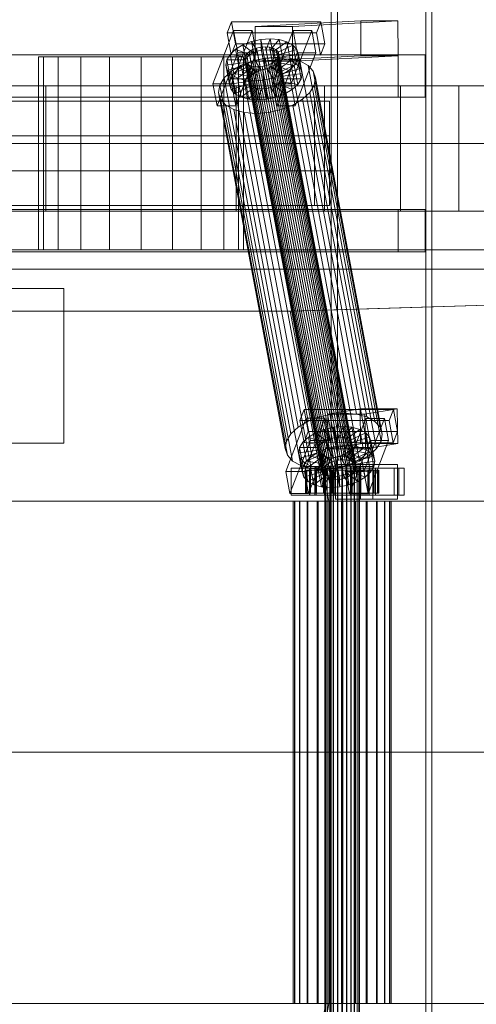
# Model space of a CAD drawing. Header units: millimetres. Extents: x -4738 to 65662, y -68080 to 6847.
# Tile 496 of 656: x 9306 to 9542, y -18130 to -17621. Entities that reach past the tile are written whole.
import ezdxf

# ---------------------------------------------------------------- set-up
doc = ezdxf.new("R2010")
doc.units = ezdxf.units.MM
for name, color, linetype, lineweight in [('COTAS_O', 1, 'Continuous', 0), ('superior_C01', 7, 'Continuous', 0), ('superior_mezcladora', 7, 'Continuous', 0)]:
    doc.layers.add(name, color=color, linetype=linetype, lineweight=lineweight)
doc.dimstyles.new('R19_100', dxfattribs={"dimtxt": 250, "dimasz": 150, "dimexe": 150, "dimexo": 80, "dimgap": 100, "dimtad": 1, "dimtih": 1, "dimtoh": 1, "dimdsep": 46, "dimcen": 0.09, "dimadec": 0, "dimazin": 0, "dimtfac": 1, "dimtdec": 4, "dimtofl": 0, "dimtmove": 0, "dimatfit": 3, "dimfxl": 1, "dimtolj": 1, "dimtzin": 0, "dimarcsym": 0})

# ---------------------------------------------------------------- blocks, each defined once
blk = doc.blocks.new('DIM_R31_39')
at = {"layer": 'COTAS_O'}
for p, q in [((9108.38, -17350), (9063.38, -17500)), ((9808.38, -17350), (9108.38, -17350)), ((9108.38, -18650), (9108.38, -17350)), ((9108.38, -17350), (9153.38, -17500)), ((9108.38, -18650), (9063.38, -18500)), ((9108.38, -18650), (9153.38, -18500)), ((9808.38, -18650), (9108.38, -18650))]:
    blk.add_line(p, q, dxfattribs=at)
blk.add_text('1300 O', height=250, rotation=90, dxfattribs=at).set_placement((9008.38, -18000))

msp = doc.modelspace()

# ---------------------------------------------------------------- linework, layer by layer
at = {"layer": 'superior_C01'}
for p, q in [((9466.788, -17575), (9466.788, -18425)), ((9470.023, -18425), (9470.023, -17575)), ((9515.707, -18425), (9515.707, -17575)), ((9518.942, -17575), (9518.942, -18425)), ((9415.138, -17621.857), (9412.923, -17627.592)), ((9417.29, -17633.325), (9415.138, -17621.857)), ((9415.138, -17621.857), (9461.361, -17621.914)), ((9482.078, -17621.488), (9427.446, -17624.356)), ((9446.705, -17624.356), (9427.446, -17624.356)), ((9427.446, -17624.356), (9427.515, -17642.354)), ((9446.705, -17624.356), (9501.337, -17621.488)), ((9446.774, -17642.354), (9446.705, -17624.356)), ((9459.145, -17627.65), (9461.361, -17621.914)), ((9461.361, -17621.914), (9463.512, -17633.382)), ((9482.146, -17639.486), (9482.078, -17621.488)), ((9482.078, -17621.488), (9501.337, -17621.488)), ((9501.337, -17621.488), (9501.406, -17639.486)), ((9416.255, -17626.449), (9405.622, -17653.98)), ((9459.145, -17627.65), (9412.923, -17627.592)), ((9412.923, -17627.592), (9415.075, -17639.061)), ((9415.252, -17653.992), (9425.885, -17626.461)), ((9418.407, -17637.917), (9416.255, -17626.449)), ((9416.255, -17626.449), (9425.885, -17626.461)), ((9425.885, -17626.461), (9428.036, -17637.929)), ((9447.07, -17626.487), (9436.437, -17654.019)), ((9446.067, -17654.031), (9456.7, -17626.499)), ((9449.222, -17637.955), (9447.07, -17626.487)), ((9447.07, -17626.487), (9456.7, -17626.499)), ((9456.7, -17626.499), (9458.851, -17637.967)), ((9461.297, -17639.118), (9459.145, -17627.65)), ((9415.075, -17639.061), (9417.29, -17633.325)), ((9463.512, -17633.382), (9417.29, -17633.325)), ((9417.352, -17636.164), (9421.132, -17633.91)), ((9421.132, -17633.91), (9425.59, -17632.183)), ((9421.132, -17633.91), (9426.374, -17637.975)), ((9422.976, -17643.74), (9421.132, -17633.91)), ((9425.59, -17632.183), (9430.423, -17631.1)), ((9425.59, -17632.183), (9428.486, -17637.157)), ((9427.434, -17642.013), (9425.59, -17632.183)), ((9430.423, -17631.1), (9435.302, -17630.735)), ((9430.423, -17631.1), (9430.776, -17636.643)), ((9432.267, -17640.93), (9430.423, -17631.1)), ((9435.302, -17630.735), (9433.087, -17636.47)), ((9439.894, -17631.112), (9435.262, -17636.649)), ((9437.146, -17640.564), (9435.302, -17630.735)), ((9435.302, -17630.735), (9439.894, -17631.112)), ((9443.886, -17632.206), (9437.153, -17637.167)), ((9447.007, -17633.943), (9438.631, -17637.99)), ((9441.738, -17640.942), (9439.894, -17631.112)), ((9439.894, -17631.112), (9443.886, -17632.206)), ((9445.731, -17642.036), (9443.886, -17632.206)), ((9443.886, -17632.206), (9447.007, -17633.943)), ((9448.851, -17643.772), (9447.007, -17633.943)), ((9447.007, -17633.943), (9449.043, -17636.203)), ((9463.512, -17633.382), (9461.297, -17639.118)), ((9407.774, -17665.449), (9418.407, -17637.917)), ((9412.797, -17641.61), (9414.509, -17638.79)), ((9414.509, -17638.79), (9417.352, -17636.164)), ((9414.509, -17638.79), (9423.238, -17640.286)), ((9416.354, -17648.62), (9414.509, -17638.79)), ((9415.075, -17639.061), (9461.297, -17639.118)), ((9417.352, -17636.164), (9424.584, -17639.042)), ((9419.197, -17645.994), (9417.352, -17636.164)), ((9428.036, -17637.929), (9417.404, -17665.461)), ((9428.036, -17637.929), (9418.407, -17637.917)), ((9422.119, -17639.983), (9422.93, -17638.648)), ((9422.93, -17638.648), (9424.277, -17637.404)), ((9463.047, -17852.446), (9422.93, -17638.648)), ((9424.584, -17639.042), (9423.238, -17640.286)), ((9424.277, -17637.404), (9426.067, -17636.336)), ((9464.393, -17851.202), (9424.277, -17637.404)), ((9426.374, -17637.975), (9424.584, -17639.042)), ((9424.584, -17639.042), (9426.429, -17648.872)), ((9426.067, -17636.336), (9428.179, -17635.518)), ((9466.183, -17850.135), (9426.067, -17636.336)), ((9428.486, -17637.157), (9426.374, -17637.975)), ((9426.374, -17637.975), (9428.219, -17647.804)), ((9482.146, -17639.486), (9427.515, -17642.354)), ((9428.179, -17635.518), (9430.468, -17635.005)), ((9468.295, -17849.317), (9428.179, -17635.518)), ((9430.776, -17636.643), (9428.486, -17637.157)), ((9428.486, -17637.157), (9430.331, -17646.986)), ((9430.468, -17635.005), (9432.779, -17634.832)), ((9470.585, -17848.804), (9430.468, -17635.005)), ((9433.087, -17636.47), (9430.776, -17636.643)), ((9430.776, -17636.643), (9432.62, -17646.473)), ((9432.779, -17634.832), (9434.954, -17635.011)), ((9472.896, -17848.631), (9432.779, -17634.832)), ((9433.087, -17636.47), (9434.931, -17646.3)), ((9435.262, -17636.649), (9433.087, -17636.47)), ((9434.954, -17635.011), (9436.846, -17635.529)), ((9475.071, -17848.809), (9434.954, -17635.011)), ((9435.262, -17636.649), (9437.106, -17646.479)), ((9437.153, -17637.167), (9435.262, -17636.649)), ((9436.846, -17635.529), (9438.324, -17636.352)), ((9476.962, -17849.328), (9436.846, -17635.529)), ((9437.153, -17637.167), (9438.997, -17646.997)), ((9438.631, -17637.99), (9437.153, -17637.167)), ((9438.324, -17636.352), (9439.288, -17637.422)), ((9478.44, -17850.15), (9438.324, -17636.352)), ((9438.589, -17665.487), (9449.222, -17637.955)), ((9438.631, -17637.99), (9440.475, -17647.82)), ((9439.595, -17639.061), (9438.631, -17637.99)), ((9439.288, -17637.422), (9439.673, -17638.668)), ((9479.404, -17851.221), (9439.288, -17637.422)), ((9439.673, -17638.668), (9439.452, -17640.005)), ((9449.043, -17636.203), (9439.595, -17639.061)), ((9439.595, -17639.061), (9441.44, -17648.891)), ((9439.98, -17640.307), (9439.595, -17639.061)), ((9479.789, -17852.467), (9439.673, -17638.668)), ((9449.855, -17638.834), (9439.98, -17640.307)), ((9501.406, -17639.486), (9446.774, -17642.354)), ((9458.851, -17637.967), (9448.219, -17665.499)), ((9450.887, -17646.033), (9449.043, -17636.203)), ((9449.043, -17636.203), (9449.855, -17638.834)), ((9458.851, -17637.967), (9449.222, -17637.955)), ((9449.855, -17638.834), (9449.389, -17641.655)), ((9451.7, -17648.664), (9449.855, -17638.834)), ((9501.406, -17639.486), (9482.146, -17639.486)), ((9412.331, -17644.431), (9412.797, -17641.61)), ((9412.331, -17644.431), (9422.206, -17642.958)), ((9413.143, -17647.062), (9412.331, -17644.431)), ((9414.175, -17654.261), (9412.331, -17644.431)), ((9412.797, -17641.61), (9422.426, -17641.622)), ((9414.641, -17651.44), (9412.797, -17641.61)), ((9413.143, -17647.062), (9422.591, -17644.204)), ((9415.183, -17647.428), (9420.235, -17644.416)), ((9422.976, -17643.74), (9419.197, -17645.994)), ((9420.235, -17644.416), (9426.195, -17642.107)), ((9454.818, -17828.725), (9420.235, -17644.416)), ((9421.898, -17641.32), (9422.119, -17639.983)), ((9422.283, -17642.566), (9421.898, -17641.32)), ((9462.015, -17855.119), (9421.898, -17641.32)), ((9462.235, -17853.782), (9422.119, -17639.983)), ((9422.426, -17641.622), (9422.206, -17642.958)), ((9422.206, -17642.958), (9422.591, -17644.204)), ((9422.206, -17642.958), (9424.05, -17652.788)), ((9423.248, -17643.637), (9422.283, -17642.566)), ((9462.4, -17856.365), (9422.283, -17642.566)), ((9423.238, -17640.286), (9422.426, -17641.622)), ((9422.426, -17641.622), (9424.271, -17651.452)), ((9422.591, -17644.204), (9423.555, -17645.275)), ((9422.591, -17644.204), (9424.435, -17654.034)), ((9427.434, -17642.013), (9422.976, -17643.74)), ((9428.219, -17647.804), (9422.976, -17643.74)), ((9423.238, -17640.286), (9425.082, -17650.116)), ((9424.726, -17644.459), (9423.248, -17643.637)), ((9463.364, -17857.435), (9423.248, -17643.637)), ((9426.617, -17644.978), (9424.726, -17644.459)), ((9464.842, -17858.258), (9424.726, -17644.459)), ((9426.195, -17642.107), (9432.657, -17640.659)), ((9460.778, -17826.416), (9426.195, -17642.107)), ((9432.267, -17640.93), (9427.434, -17642.013)), ((9430.331, -17646.986), (9427.434, -17642.013)), ((9427.515, -17642.354), (9446.774, -17642.354)), ((9433.392, -17644.47), (9431.103, -17644.983)), ((9437.146, -17640.564), (9432.267, -17640.93)), ((9432.62, -17646.473), (9432.267, -17640.93)), ((9432.657, -17640.659), (9439.179, -17640.17)), ((9467.24, -17824.968), (9432.657, -17640.659)), ((9435.504, -17643.652), (9433.392, -17644.47)), ((9473.509, -17858.269), (9433.392, -17644.47)), ((9434.931, -17646.3), (9437.146, -17640.564)), ((9437.294, -17642.585), (9435.504, -17643.652)), ((9475.621, -17857.451), (9435.504, -17643.652)), ((9435.812, -17645.29), (9437.602, -17644.223)), ((9437.106, -17646.479), (9441.738, -17640.942)), ((9441.738, -17640.942), (9437.146, -17640.564)), ((9438.641, -17641.341), (9437.294, -17642.585)), ((9477.411, -17856.383), (9437.294, -17642.585)), ((9437.602, -17644.223), (9438.948, -17642.979)), ((9444.834, -17647.101), (9437.602, -17644.223)), ((9437.602, -17644.223), (9439.446, -17654.053)), ((9439.452, -17640.005), (9438.641, -17641.341)), ((9478.757, -17855.139), (9438.641, -17641.341)), ((9438.948, -17642.979), (9439.76, -17641.643)), ((9447.677, -17644.475), (9438.948, -17642.979)), ((9438.948, -17642.979), (9440.793, -17652.809)), ((9438.997, -17646.997), (9445.731, -17642.036)), ((9439.179, -17640.17), (9445.318, -17640.674)), ((9473.762, -17824.479), (9439.179, -17640.17)), ((9439.452, -17640.005), (9479.569, -17853.804)), ((9439.76, -17641.643), (9439.98, -17640.307)), ((9439.76, -17641.643), (9449.389, -17641.655)), ((9441.604, -17651.473), (9439.76, -17641.643)), ((9439.98, -17640.307), (9441.825, -17650.137)), ((9440.475, -17647.82), (9448.851, -17643.772)), ((9445.731, -17642.036), (9441.738, -17640.942)), ((9447.677, -17644.475), (9444.834, -17647.101)), ((9445.318, -17640.674), (9450.655, -17642.137)), ((9479.901, -17824.984), (9445.318, -17640.674)), ((9448.851, -17643.772), (9445.731, -17642.036)), ((9449.389, -17641.655), (9447.677, -17644.475)), ((9449.521, -17654.305), (9447.677, -17644.475)), ((9450.887, -17646.033), (9448.851, -17643.772)), ((9449.389, -17641.655), (9451.234, -17651.485)), ((9450.655, -17642.137), (9454.826, -17644.459)), ((9485.238, -17826.446), (9450.655, -17642.137)), ((9454.826, -17644.459), (9457.548, -17647.481)), ((9489.409, -17828.768), (9454.826, -17644.459)), ((9411.383, -17650.939), (9415.183, -17647.428)), ((9415.179, -17649.322), (9413.143, -17647.062)), ((9414.988, -17656.892), (9413.143, -17647.062)), ((9416.354, -17648.62), (9414.641, -17651.44)), ((9415.179, -17649.322), (9423.555, -17645.275)), ((9418.3, -17651.059), (9415.179, -17649.322)), ((9417.024, -17659.152), (9415.179, -17649.322)), ((9449.766, -17831.737), (9415.183, -17647.428)), ((9419.197, -17645.994), (9416.354, -17648.62)), ((9425.082, -17650.116), (9416.354, -17648.62)), ((9418.3, -17651.059), (9425.033, -17646.098)), ((9426.429, -17648.872), (9419.197, -17645.994)), ((9422.292, -17652.153), (9426.924, -17646.616)), ((9423.555, -17645.275), (9425.033, -17646.098)), ((9423.555, -17645.275), (9425.399, -17655.105)), ((9425.033, -17646.098), (9426.924, -17646.616)), ((9425.033, -17646.098), (9426.878, -17655.927)), ((9425.082, -17650.116), (9426.429, -17648.872)), ((9426.429, -17648.872), (9428.219, -17647.804)), ((9428.792, -17645.156), (9426.617, -17644.978)), ((9466.733, -17858.776), (9426.617, -17644.978)), ((9426.884, -17652.53), (9429.099, -17646.795)), ((9426.924, -17646.616), (9429.099, -17646.795)), ((9426.924, -17646.616), (9428.769, -17656.446)), ((9428.219, -17647.804), (9430.331, -17646.986)), ((9431.103, -17644.983), (9428.792, -17645.156)), ((9468.908, -17858.955), (9428.792, -17645.156)), ((9429.099, -17646.795), (9431.41, -17646.622)), ((9429.099, -17646.795), (9430.944, -17656.624)), ((9430.331, -17646.986), (9432.62, -17646.473)), ((9471.219, -17858.782), (9431.103, -17644.983)), ((9431.41, -17646.622), (9433.7, -17646.108)), ((9431.763, -17652.165), (9431.41, -17646.622)), ((9431.41, -17646.622), (9433.255, -17656.451)), ((9432.62, -17646.473), (9434.931, -17646.3)), ((9433.7, -17646.108), (9435.812, -17645.29)), ((9436.596, -17651.082), (9433.7, -17646.108)), ((9433.7, -17646.108), (9435.544, -17655.938)), ((9434.931, -17646.3), (9437.106, -17646.479)), ((9441.054, -17649.355), (9435.812, -17645.29)), ((9435.812, -17645.29), (9437.656, -17655.12)), ((9441.054, -17649.355), (9436.596, -17651.082)), ((9437.106, -17646.479), (9438.997, -17646.997)), ((9438.997, -17646.997), (9440.475, -17647.82)), ((9440.475, -17647.82), (9441.44, -17648.891)), ((9444.834, -17647.101), (9441.054, -17649.355)), ((9442.899, -17659.184), (9441.054, -17649.355)), ((9441.44, -17648.891), (9450.887, -17646.033)), ((9441.44, -17648.891), (9441.825, -17650.137)), ((9441.825, -17650.137), (9451.7, -17648.664)), ((9446.678, -17656.931), (9444.834, -17647.101)), ((9451.7, -17648.664), (9450.887, -17646.033)), ((9451.234, -17651.485), (9451.7, -17648.664)), ((9457.548, -17647.481), (9458.634, -17650.998)), ((9492.131, -17831.79), (9457.548, -17647.481)), ((9415.252, -17653.992), (9405.622, -17653.98)), ((9405.622, -17653.98), (9407.774, -17665.449)), ((9408.47, -17658.48), (9409.093, -17654.709)), ((9409.093, -17654.709), (9411.383, -17650.939)), ((9443.676, -17839.018), (9409.093, -17654.709)), ((9445.966, -17835.248), (9411.383, -17650.939)), ((9414.641, -17651.44), (9414.175, -17654.261)), ((9424.05, -17652.788), (9414.175, -17654.261)), ((9414.175, -17654.261), (9414.988, -17656.892)), ((9424.271, -17651.452), (9414.641, -17651.44)), ((9424.435, -17654.034), (9414.988, -17656.892)), ((9417.404, -17665.461), (9415.252, -17653.992)), ((9422.292, -17652.153), (9418.3, -17651.059)), ((9420.144, -17660.889), (9418.3, -17651.059)), ((9426.884, -17652.53), (9422.292, -17652.153)), ((9424.137, -17661.983), (9422.292, -17652.153)), ((9424.05, -17652.788), (9424.271, -17651.452)), ((9424.435, -17654.034), (9424.05, -17652.788)), ((9424.271, -17651.452), (9425.082, -17650.116)), ((9425.399, -17655.105), (9424.435, -17654.034)), ((9431.763, -17652.165), (9426.884, -17652.53)), ((9428.729, -17662.36), (9426.884, -17652.53)), ((9436.596, -17651.082), (9431.763, -17652.165)), ((9433.608, -17661.995), (9431.763, -17652.165)), ((9446.067, -17654.031), (9436.437, -17654.019)), ((9436.437, -17654.019), (9438.589, -17665.487)), ((9438.441, -17660.912), (9436.596, -17651.082)), ((9439.446, -17654.053), (9437.656, -17655.12)), ((9440.793, -17652.809), (9439.446, -17654.053)), ((9439.446, -17654.053), (9446.678, -17656.931)), ((9441.604, -17651.473), (9440.793, -17652.809)), ((9440.793, -17652.809), (9449.521, -17654.305)), ((9441.825, -17650.137), (9441.604, -17651.473)), ((9451.234, -17651.485), (9441.604, -17651.473)), ((9448.219, -17665.499), (9446.067, -17654.031)), ((9446.678, -17656.931), (9449.521, -17654.305)), ((9449.521, -17654.305), (9451.234, -17651.485)), ((9458.012, -17654.769), (9455.722, -17658.539)), ((9458.634, -17650.998), (9458.012, -17654.769)), ((9458.012, -17654.769), (9492.595, -17839.078)), ((9493.218, -17835.307), (9458.634, -17650.998)), ((9409.557, -17661.997), (9408.47, -17658.48)), ((9443.053, -17842.789), (9408.47, -17658.48)), ((9414.988, -17656.892), (9417.024, -17659.152)), ((9425.399, -17655.105), (9417.024, -17659.152)), ((9417.024, -17659.152), (9420.144, -17660.889)), ((9426.878, -17655.927), (9420.144, -17660.889)), ((9428.769, -17656.446), (9424.137, -17661.983)), ((9426.878, -17655.927), (9425.399, -17655.105)), ((9428.769, -17656.446), (9426.878, -17655.927)), ((9430.944, -17656.624), (9428.729, -17662.36)), ((9430.944, -17656.624), (9428.769, -17656.446)), ((9433.255, -17656.451), (9430.944, -17656.624)), ((9435.544, -17655.938), (9433.255, -17656.451)), ((9433.255, -17656.451), (9433.608, -17661.995)), ((9437.656, -17655.12), (9435.544, -17655.938)), ((9435.544, -17655.938), (9438.441, -17660.912)), ((9437.656, -17655.12), (9442.899, -17659.184)), ((9438.441, -17660.912), (9442.899, -17659.184)), ((9442.899, -17659.184), (9446.678, -17656.931)), ((9455.722, -17658.539), (9451.921, -17662.05)), ((9490.305, -17842.848), (9455.722, -17658.539)), ((9412.278, -17665.019), (9409.557, -17661.997)), ((9444.14, -17846.306), (9409.557, -17661.997)), ((9416.45, -17667.341), (9412.278, -17665.019)), ((9446.861, -17849.328), (9412.278, -17665.019)), ((9420.144, -17660.889), (9424.137, -17661.983)), ((9424.137, -17661.983), (9428.729, -17662.36)), ((9428.729, -17662.36), (9433.608, -17661.995)), ((9433.608, -17661.995), (9438.441, -17660.912)), ((9446.869, -17665.062), (9440.909, -17667.371)), ((9451.921, -17662.05), (9446.869, -17665.062)), ((9481.452, -17849.371), (9446.869, -17665.062)), ((9486.505, -17846.359), (9451.921, -17662.05)), ((9407.774, -17665.449), (9417.404, -17665.461)), ((9421.787, -17668.803), (9416.45, -17667.341)), ((9451.033, -17851.65), (9416.45, -17667.341)), ((9427.926, -17669.308), (9421.787, -17668.803)), ((9456.37, -17853.113), (9421.787, -17668.803)), ((9434.448, -17668.819), (9427.926, -17669.308)), ((9462.509, -17853.617), (9427.926, -17669.308)), ((9440.909, -17667.371), (9434.448, -17668.819)), ((9469.031, -17853.128), (9434.448, -17668.819)), ((9438.589, -17665.487), (9448.219, -17665.499)), ((9475.492, -17851.68), (9440.909, -17667.371)), ((1103.221, -17750), (10242.208, -17750)), ((10243.564, -17750), (1104.577, -17750)), ((9445.582, -17771.702), (10143.539, -17750)), ((10145.146, -17750), (9447.19, -17771.702)), ((9012.039, -17771.702), (9445.582, -17771.702)), ((9447.19, -17771.702), (9013.647, -17771.702)), ((9445.582, -17771.702), (9464.026, -17870)), ((9445.582, -17771.702), (9447.19, -17771.702)), ((9465.634, -17870), (9447.19, -17771.702)), ((9452.795, -17822.549), (9450.58, -17828.285)), ((9454.947, -17834.017), (9452.795, -17822.549)), ((9452.795, -17822.549), (9499.018, -17822.606)), ((9481.769, -17822.189), (9465.026, -17825.057)), ((9481.993, -17840.17), (9481.769, -17822.189)), ((9481.769, -17822.189), (9501.028, -17822.189)), ((9484.285, -17825.057), (9501.028, -17822.189)), ((9496.803, -17828.342), (9499.018, -17822.606)), ((9499.018, -17822.606), (9501.17, -17834.074)), ((9501.028, -17822.189), (9501.252, -17840.17)), ((9453.912, -17827.141), (9443.279, -17854.673)), ((9496.803, -17828.342), (9450.58, -17828.285)), ((9450.58, -17828.285), (9452.732, -17839.753)), ((9452.909, -17854.685), (9463.542, -17827.153)), ((9456.064, -17838.609), (9453.912, -17827.141)), ((9453.912, -17827.141), (9463.542, -17827.153)), ((9460.778, -17826.416), (9454.818, -17828.725)), ((9467.24, -17824.968), (9460.778, -17826.416)), ((9463.542, -17827.153), (9465.694, -17838.621)), ((9484.285, -17825.057), (9465.026, -17825.057)), ((9465.026, -17825.057), (9465.25, -17843.038)), ((9473.762, -17824.479), (9467.24, -17824.968)), ((9479.901, -17824.984), (9473.762, -17824.479)), ((9484.727, -17827.179), (9474.094, -17854.711)), ((9485.238, -17826.446), (9479.901, -17824.984)), ((9483.724, -17854.723), (9494.357, -17827.191)), ((9484.509, -17843.038), (9484.285, -17825.057)), ((9486.879, -17838.647), (9484.727, -17827.179)), ((9484.727, -17827.179), (9494.357, -17827.191)), ((9489.409, -17828.768), (9485.238, -17826.446)), ((9494.357, -17827.191), (9496.509, -17838.659)), ((9498.954, -17839.81), (9496.803, -17828.342)), ((9449.766, -17831.737), (9445.966, -17835.248)), ((9454.818, -17828.725), (9449.766, -17831.737)), ((9458.789, -17834.603), (9463.247, -17832.875)), ((9463.247, -17832.875), (9468.08, -17831.792)), ((9463.247, -17832.875), (9466.143, -17837.849)), ((9465.091, -17842.705), (9463.247, -17832.875)), ((9468.08, -17831.792), (9472.959, -17831.427)), ((9468.08, -17831.792), (9468.433, -17837.336)), ((9469.925, -17841.622), (9468.08, -17831.792)), ((9472.959, -17831.427), (9470.744, -17837.163)), ((9477.551, -17831.804), (9472.919, -17837.341)), ((9474.803, -17841.257), (9472.959, -17831.427)), ((9472.959, -17831.427), (9477.551, -17831.804)), ((9481.543, -17832.898), (9474.81, -17837.86)), ((9479.395, -17841.634), (9477.551, -17831.804)), ((9477.551, -17831.804), (9481.543, -17832.898)), ((9483.388, -17842.728), (9481.543, -17832.898)), ((9481.543, -17832.898), (9484.664, -17834.635)), ((9492.131, -17831.79), (9489.409, -17828.768)), ((9493.218, -17835.307), (9492.131, -17831.79)), ((9445.966, -17835.248), (9443.676, -17839.018)), ((9452.167, -17839.482), (9455.009, -17836.856)), ((9452.732, -17839.753), (9454.947, -17834.017)), ((9501.17, -17834.074), (9454.947, -17834.017)), ((9455.009, -17836.856), (9458.789, -17834.603)), ((9455.009, -17836.856), (9462.241, -17839.734)), ((9456.854, -17846.686), (9455.009, -17836.856)), ((9458.789, -17834.603), (9464.032, -17838.667)), ((9460.633, -17844.433), (9458.789, -17834.603)), ((9466.143, -17837.849), (9464.032, -17838.667)), ((9468.433, -17837.336), (9466.143, -17837.849)), ((9466.143, -17837.849), (9467.988, -17847.679)), ((9470.744, -17837.163), (9468.433, -17837.336)), ((9468.433, -17837.336), (9470.277, -17847.165)), ((9470.744, -17837.163), (9472.588, -17846.992)), ((9472.919, -17837.341), (9470.744, -17837.163)), ((9472.919, -17837.341), (9474.763, -17847.171)), ((9474.81, -17837.86), (9472.919, -17837.341)), ((9474.81, -17837.86), (9476.654, -17847.689)), ((9476.288, -17838.682), (9474.81, -17837.86)), ((9484.664, -17834.635), (9476.288, -17838.682)), ((9486.7, -17836.895), (9477.253, -17839.753)), ((9486.508, -17844.465), (9484.664, -17834.635)), ((9484.664, -17834.635), (9486.7, -17836.895)), ((9488.544, -17846.725), (9486.7, -17836.895)), ((9486.7, -17836.895), (9487.512, -17839.526)), ((9492.595, -17839.078), (9493.218, -17835.307)), ((9501.17, -17834.074), (9498.954, -17839.81)), ((9443.676, -17839.018), (9443.053, -17842.789)), ((9443.053, -17842.789), (9444.14, -17846.306)), ((9445.431, -17866.141), (9456.064, -17838.609)), ((9449.988, -17845.123), (9450.454, -17842.302)), ((9450.454, -17842.302), (9452.167, -17839.482)), ((9450.454, -17842.302), (9460.083, -17842.314)), ((9452.298, -17852.132), (9450.454, -17842.302)), ((9452.167, -17839.482), (9460.895, -17840.978)), ((9454.011, -17849.312), (9452.167, -17839.482)), ((9452.732, -17839.753), (9498.954, -17839.81)), ((9465.694, -17838.621), (9455.061, -17866.153)), ((9465.694, -17838.621), (9456.064, -17838.609)), ((9460.083, -17842.314), (9459.863, -17843.65)), ((9460.895, -17840.978), (9460.083, -17842.314)), ((9460.083, -17842.314), (9461.928, -17852.144)), ((9465.091, -17842.705), (9460.633, -17844.433)), ((9462.241, -17839.734), (9460.895, -17840.978)), ((9460.895, -17840.978), (9462.739, -17850.808)), ((9464.032, -17838.667), (9462.241, -17839.734)), ((9462.241, -17839.734), (9464.086, -17849.564)), ((9464.032, -17838.667), (9465.876, -17848.497)), ((9469.925, -17841.622), (9465.091, -17842.705)), ((9467.988, -17847.679), (9465.091, -17842.705)), ((9481.993, -17840.17), (9465.25, -17843.038)), ((9465.25, -17843.038), (9484.509, -17843.038)), ((9474.803, -17841.257), (9469.925, -17841.622)), ((9470.277, -17847.165), (9469.925, -17841.622)), ((9472.588, -17846.992), (9474.803, -17841.257)), ((9474.763, -17847.171), (9479.395, -17841.634)), ((9479.395, -17841.634), (9474.803, -17841.257)), ((9476.246, -17866.179), (9486.879, -17838.647)), ((9476.288, -17838.682), (9478.133, -17848.512)), ((9477.253, -17839.753), (9476.288, -17838.682)), ((9476.606, -17843.671), (9477.417, -17842.335)), ((9476.654, -17847.689), (9483.388, -17842.728)), ((9477.253, -17839.753), (9479.097, -17849.583)), ((9477.638, -17840.999), (9477.253, -17839.753)), ((9477.417, -17842.335), (9477.638, -17840.999)), ((9477.417, -17842.335), (9487.047, -17842.347)), ((9479.261, -17852.165), (9477.417, -17842.335)), ((9487.512, -17839.526), (9477.638, -17840.999)), ((9477.638, -17840.999), (9479.482, -17850.829)), ((9483.388, -17842.728), (9479.395, -17841.634)), ((9501.252, -17840.17), (9481.993, -17840.17)), ((9486.508, -17844.465), (9483.388, -17842.728)), ((9501.252, -17840.17), (9484.509, -17843.038)), ((9487.047, -17842.347), (9485.334, -17845.167)), ((9496.509, -17838.659), (9485.876, -17866.191)), ((9486.505, -17846.359), (9490.305, -17842.848)), ((9496.509, -17838.659), (9486.879, -17838.647)), ((9487.512, -17839.526), (9487.047, -17842.347)), ((9487.047, -17842.347), (9488.891, -17852.177)), ((9489.357, -17849.356), (9487.512, -17839.526)), ((9490.305, -17842.848), (9492.595, -17839.078)), ((9444.14, -17846.306), (9446.861, -17849.328)), ((9449.988, -17845.123), (9459.863, -17843.65)), ((9450.801, -17847.754), (9449.988, -17845.123)), ((9451.832, -17854.953), (9449.988, -17845.123)), ((9450.801, -17847.754), (9460.248, -17844.897)), ((9452.837, -17850.015), (9450.801, -17847.754)), ((9452.645, -17857.584), (9450.801, -17847.754)), ((9452.837, -17850.015), (9461.212, -17845.967)), ((9456.854, -17846.686), (9454.011, -17849.312)), ((9455.957, -17851.751), (9462.69, -17846.79)), ((9460.633, -17844.433), (9456.854, -17846.686)), ((9464.086, -17849.564), (9456.854, -17846.686)), ((9459.863, -17843.65), (9460.248, -17844.897)), ((9459.863, -17843.65), (9461.707, -17853.48)), ((9459.949, -17852.845), (9464.581, -17847.308)), ((9460.248, -17844.897), (9461.212, -17845.967)), ((9460.248, -17844.897), (9462.092, -17854.726)), ((9465.876, -17848.497), (9460.633, -17844.433)), ((9461.212, -17845.967), (9462.69, -17846.79)), ((9461.212, -17845.967), (9463.057, -17855.797)), ((9462.69, -17846.79), (9464.581, -17847.308)), ((9462.69, -17846.79), (9464.535, -17856.62)), ((9464.086, -17849.564), (9465.876, -17848.497)), ((9464.541, -17853.223), (9466.757, -17847.487)), ((9464.581, -17847.308), (9466.757, -17847.487)), ((9464.581, -17847.308), (9466.426, -17857.138)), ((9465.876, -17848.497), (9467.988, -17847.679)), ((9466.757, -17847.487), (9469.068, -17847.314)), ((9466.757, -17847.487), (9468.601, -17857.317)), ((9467.988, -17847.679), (9470.277, -17847.165)), ((9469.068, -17847.314), (9471.357, -17846.801)), ((9469.42, -17852.857), (9469.068, -17847.314)), ((9469.068, -17847.314), (9470.912, -17857.144)), ((9470.277, -17847.165), (9472.588, -17846.992)), ((9472.896, -17848.631), (9470.585, -17848.804)), ((9471.357, -17846.801), (9473.469, -17845.983)), ((9474.253, -17851.774), (9471.357, -17846.801)), ((9471.357, -17846.801), (9473.201, -17856.631)), ((9472.588, -17846.992), (9474.763, -17847.171)), ((9475.071, -17848.809), (9472.896, -17848.631)), ((9473.469, -17845.983), (9475.259, -17844.915)), ((9478.712, -17850.047), (9473.469, -17845.983)), ((9473.469, -17845.983), (9475.313, -17855.812)), ((9474.763, -17847.171), (9476.654, -17847.689)), ((9475.259, -17844.915), (9476.606, -17843.671)), ((9482.491, -17847.793), (9475.259, -17844.915)), ((9475.259, -17844.915), (9477.103, -17854.745)), ((9485.334, -17845.167), (9476.606, -17843.671)), ((9476.606, -17843.671), (9478.45, -17853.501)), ((9476.654, -17847.689), (9478.133, -17848.512)), ((9478.133, -17848.512), (9486.508, -17844.465)), ((9478.133, -17848.512), (9479.097, -17849.583)), ((9482.491, -17847.793), (9478.712, -17850.047)), ((9479.097, -17849.583), (9488.544, -17846.725)), ((9481.452, -17849.371), (9486.505, -17846.359)), ((9485.334, -17845.167), (9482.491, -17847.793)), ((9484.335, -17857.623), (9482.491, -17847.793)), ((9487.178, -17854.997), (9485.334, -17845.167)), ((9488.544, -17846.725), (9486.508, -17844.465)), ((9489.357, -17849.356), (9488.544, -17846.725)), ((9455.688, -17853), (9446.059, -17853)), ((9446.059, -17853), (9446.059, -17867)), ((9459, -17853), (9446.059, -17853)), ((9446.861, -17849.328), (9451.033, -17851.65)), ((9451.033, -17851.65), (9456.37, -17853.113)), ((9452.298, -17852.132), (9451.832, -17854.953)), ((9461.707, -17853.48), (9451.832, -17854.953)), ((9454.011, -17849.312), (9452.298, -17852.132)), ((9461.928, -17852.144), (9452.298, -17852.132)), ((9455.957, -17851.751), (9452.837, -17850.015)), ((9454.681, -17859.844), (9452.837, -17850.015)), ((9462.739, -17850.808), (9454.011, -17849.312)), ((9501.794, -17853), (9455.572, -17853)), ((9455.572, -17853), (9455.572, -17867)), ((9458.268, -17853), (9455.572, -17853)), ((9455.688, -17867), (9455.688, -17853)), ((9455.688, -17853), (9468.63, -17853)), ((9459.949, -17852.845), (9455.957, -17851.751)), ((9457.801, -17861.581), (9455.957, -17851.751)), ((9456.37, -17853.113), (9462.509, -17853.617)), ((9458.268, -17867), (9458.268, -17853)), ((9458.268, -17853), (9504.491, -17853)), ((9459, -17867), (9459, -17853)), ((9459, -17853), (9468.63, -17853)), ((9464.541, -17853.223), (9459.949, -17852.845)), ((9461.794, -17862.675), (9459.949, -17852.845)), ((9461.707, -17853.48), (9461.928, -17852.144)), ((9462.092, -17854.726), (9461.707, -17853.48)), ((9461.928, -17852.144), (9462.739, -17850.808)), ((9462.235, -17853.782), (9462.015, -17855.119)), ((9463.047, -17852.446), (9462.235, -17853.782)), ((9462.509, -17853.617), (9469.031, -17853.128)), ((9462.739, -17850.808), (9464.086, -17849.564)), ((9464.393, -17851.202), (9463.047, -17852.446)), ((9463.763, -17852), (9463.483, -17852)), ((9463.483, -17852), (9463.815, -17852)), ((9463.483, -18148), (9463.483, -17852)), ((9464.638, -17852), (9463.763, -17852)), ((9463.763, -18148), (9463.763, -17852)), ((9463.815, -17852), (9464.739, -17852)), ((9463.815, -18148), (9463.815, -17852)), ((9466.183, -17850.135), (9464.393, -17851.202)), ((9469.42, -17852.857), (9464.541, -17853.223)), ((9466.386, -17863.052), (9464.541, -17853.223)), ((9466.047, -17852), (9464.638, -17852)), ((9464.638, -18148), (9464.638, -17852)), ((9464.739, -17852), (9466.19, -17852)), ((9464.739, -18148), (9464.739, -17852)), ((9467.895, -17852), (9466.047, -17852)), ((9466.047, -18148), (9466.047, -17852)), ((9468.295, -17849.317), (9466.183, -17850.135)), ((9466.19, -17852), (9468.07, -17852)), ((9466.19, -18148), (9466.19, -17852)), ((9470.056, -17852), (9467.895, -17852)), ((9467.895, -18148), (9467.895, -17852)), ((9468.07, -17852), (9470.25, -17852)), ((9468.07, -18148), (9468.07, -17852)), ((9470.585, -17848.804), (9468.295, -17849.317)), ((9468.63, -17853), (9468.63, -17867)), ((9469.031, -17853.128), (9475.492, -17851.68)), ((9488.313, -17851), (9469.054, -17851)), ((9469.054, -17851), (9469.054, -17869)), ((9481.887, -17851), (9469.054, -17851)), ((9474.253, -17851.774), (9469.42, -17852.857)), ((9471.265, -17862.687), (9469.42, -17852.857)), ((9472.381, -17852), (9470.056, -17852)), ((9470.056, -18148), (9470.056, -17852)), ((9470.25, -17852), (9472.583, -17852)), ((9470.25, -18148), (9470.25, -17852)), ((9474.714, -17852), (9472.381, -17852)), ((9472.381, -18148), (9472.381, -17852)), ((9472.583, -17852), (9474.909, -17852)), ((9472.583, -18148), (9472.583, -17852)), ((9478.712, -17850.047), (9474.253, -17851.774)), ((9476.098, -17861.604), (9474.253, -17851.774)), ((9476.895, -17852), (9474.714, -17852)), ((9474.714, -18148), (9474.714, -17852)), ((9474.909, -17852), (9477.069, -17852)), ((9474.909, -18148), (9474.909, -17852)), ((9476.962, -17849.328), (9475.071, -17848.809)), ((9475.492, -17851.68), (9481.452, -17849.371)), ((9486.503, -17853), (9476.874, -17853)), ((9476.874, -17853), (9476.874, -17867)), ((9489.815, -17853), (9476.874, -17853)), ((9478.774, -17852), (9476.895, -17852)), ((9476.895, -18148), (9476.895, -17852)), ((9478.44, -17850.15), (9476.962, -17849.328)), ((9477.069, -17852), (9478.917, -17852)), ((9477.069, -18148), (9477.069, -17852)), ((9478.45, -17853.501), (9477.103, -17854.745)), ((9479.404, -17851.221), (9478.44, -17850.15)), ((9479.261, -17852.165), (9478.45, -17853.501)), ((9478.45, -17853.501), (9487.178, -17854.997)), ((9480.556, -17859.877), (9478.712, -17850.047)), ((9478.757, -17855.139), (9479.569, -17853.804)), ((9480.225, -17852), (9478.774, -17852)), ((9478.774, -18148), (9478.774, -17852)), ((9478.917, -17852), (9480.326, -17852)), ((9478.917, -18148), (9478.917, -17852)), ((9479.097, -17849.583), (9479.482, -17850.829)), ((9479.482, -17850.829), (9479.261, -17852.165)), ((9488.891, -17852.177), (9479.261, -17852.165)), ((9479.789, -17852.467), (9479.404, -17851.221)), ((9479.482, -17850.829), (9489.357, -17849.356)), ((9479.569, -17853.804), (9479.789, -17852.467)), ((9481.149, -17852), (9480.225, -17852)), ((9480.225, -18148), (9480.225, -17852)), ((9480.326, -17852), (9481.201, -17852)), ((9480.326, -18148), (9480.326, -17852)), ((9481.482, -17852), (9481.149, -17852)), ((9481.149, -17852), (9481.149, -18148)), ((9481.201, -17852), (9481.482, -17852)), ((9481.201, -18148), (9481.201, -17852)), ((9481.482, -18148), (9481.482, -17852)), ((9481.887, -17869), (9481.887, -17851)), ((9481.887, -17851), (9501.147, -17851)), ((9486.503, -17867), (9486.503, -17853)), ((9486.503, -17853), (9499.445, -17853)), ((9487.178, -17854.997), (9488.891, -17852.177)), ((9488.313, -17869), (9488.313, -17851)), ((9488.313, -17851), (9501.147, -17851)), ((9488.891, -17852.177), (9489.357, -17849.356)), ((9489.815, -17867), (9489.815, -17853)), ((9489.815, -17853), (9499.445, -17853)), ((9499.445, -17853), (9499.445, -17867)), ((9501.147, -17851), (9501.147, -17869)), ((9501.794, -17867), (9501.794, -17853)), ((9501.794, -17853), (9504.491, -17853)), ((9504.491, -17853), (9504.491, -17867)), ((9452.909, -17854.685), (9443.279, -17854.673)), ((9443.279, -17854.673), (9445.431, -17866.141)), ((9451.832, -17854.953), (9452.645, -17857.584)), ((9462.092, -17854.726), (9452.645, -17857.584)), ((9452.645, -17857.584), (9454.681, -17859.844)), ((9455.061, -17866.153), (9452.909, -17854.685)), ((9454.076, -17854), (9453.483, -17854)), ((9453.483, -17854), (9463.483, -17854)), ((9453.483, -17866), (9453.483, -17854)), ((9453.483, -17854), (9454.186, -17854)), ((9455.922, -17854), (9454.076, -17854)), ((9454.076, -17854), (9463.763, -17854)), ((9454.076, -17866), (9454.076, -17854)), ((9454.186, -17854), (9463.815, -17854)), ((9454.186, -17866), (9454.186, -17854)), ((9454.186, -17854), (9456.135, -17854)), ((9463.057, -17855.797), (9454.681, -17859.844)), ((9458.898, -17854), (9455.922, -17854)), ((9455.922, -17854), (9464.638, -17854)), ((9455.922, -17866), (9455.922, -17854)), ((9456.135, -17854), (9464.739, -17854)), ((9456.135, -17866), (9456.135, -17854)), ((9456.135, -17854), (9459.198, -17854)), ((9464.535, -17856.62), (9457.801, -17861.581)), ((9462.798, -17854), (9458.898, -17854)), ((9458.898, -17854), (9466.047, -17854)), ((9458.898, -17866), (9458.898, -17854)), ((9459.198, -17854), (9466.19, -17854)), ((9459.198, -17866), (9459.198, -17854)), ((9459.198, -17854), (9463.167, -17854)), ((9466.426, -17857.138), (9461.794, -17862.675)), ((9462.015, -17855.119), (9462.4, -17856.365)), ((9463.057, -17855.797), (9462.092, -17854.726)), ((9462.4, -17856.365), (9463.364, -17857.435)), ((9467.359, -17854), (9462.798, -17854)), ((9462.798, -17854), (9467.895, -17854)), ((9462.798, -17866), (9462.798, -17854)), ((9464.535, -17856.62), (9463.057, -17855.797)), ((9463.167, -17854), (9468.07, -17854)), ((9463.167, -17866), (9463.167, -17854)), ((9463.167, -17854), (9467.77, -17854)), ((9463.364, -17857.435), (9464.842, -17858.258)), ((9463.483, -17854), (9463.763, -17854)), ((9463.483, -17854), (9463.483, -17866)), ((9463.815, -17854), (9463.483, -17854)), ((9463.763, -17854), (9464.638, -17854)), ((9463.763, -17854), (9463.763, -17866)), ((9463.815, -17854), (9463.815, -17866)), ((9464.739, -17854), (9463.815, -17854)), ((9466.426, -17857.138), (9464.535, -17856.62)), ((9464.638, -17854), (9466.047, -17854)), ((9464.638, -17854), (9464.638, -17866)), ((9464.739, -17854), (9464.739, -17866)), ((9466.19, -17854), (9464.739, -17854)), ((9464.842, -17858.258), (9466.733, -17858.776)), ((9466.047, -17854), (9467.895, -17854)), ((9466.047, -17854), (9466.047, -17866)), ((9466.19, -17854), (9466.19, -17866)), ((9468.07, -17854), (9466.19, -17854)), ((9468.601, -17857.317), (9466.386, -17863.052)), ((9468.601, -17857.317), (9466.426, -17857.138)), ((9466.733, -17858.776), (9468.908, -17858.955)), ((9472.269, -17854), (9467.359, -17854)), ((9467.359, -17854), (9470.056, -17854)), ((9467.359, -17866), (9467.359, -17854)), ((9467.77, -17854), (9470.25, -17854)), ((9467.77, -17866), (9467.77, -17854)), ((9467.77, -17854), (9472.695, -17854)), ((9467.895, -17854), (9470.056, -17854)), ((9467.895, -17854), (9467.895, -17866)), ((9468.07, -17854), (9468.07, -17866)), ((9470.25, -17854), (9468.07, -17854)), ((9470.912, -17857.144), (9468.601, -17857.317)), ((9468.908, -17858.955), (9471.219, -17858.782)), ((9470.056, -17854), (9472.381, -17854)), ((9470.056, -17854), (9470.056, -17866)), ((9470.25, -17854), (9470.25, -17866)), ((9472.583, -17854), (9470.25, -17854)), ((9473.201, -17856.631), (9470.912, -17857.144)), ((9470.912, -17857.144), (9471.265, -17862.687)), ((9471.219, -17858.782), (9473.509, -17858.269)), ((9477.194, -17854), (9472.269, -17854)), ((9472.269, -17854), (9472.381, -17854)), ((9472.269, -17866), (9472.269, -17854)), ((9472.381, -17854), (9474.714, -17854)), ((9472.381, -17854), (9472.381, -17866)), ((9472.695, -17854), (9472.583, -17854)), ((9472.583, -17854), (9472.583, -17866)), ((9474.909, -17854), (9472.583, -17854)), ((9472.695, -17866), (9472.695, -17854)), ((9472.695, -17854), (9477.605, -17854)), ((9475.313, -17855.812), (9473.201, -17856.631)), ((9473.201, -17856.631), (9476.098, -17861.604)), ((9473.509, -17858.269), (9475.621, -17857.451)), ((9483.724, -17854.723), (9474.094, -17854.711)), ((9474.094, -17854.711), (9476.246, -17866.179)), ((9477.194, -17854), (9474.714, -17854)), ((9474.714, -17854), (9476.895, -17854)), ((9474.714, -17854), (9474.714, -17866)), ((9477.605, -17854), (9474.909, -17854)), ((9474.909, -17854), (9474.909, -17866)), ((9477.069, -17854), (9474.909, -17854)), ((9477.103, -17854.745), (9475.313, -17855.812)), ((9475.313, -17855.812), (9480.556, -17859.877)), ((9475.621, -17857.451), (9477.411, -17856.383)), ((9481.797, -17854), (9476.895, -17854)), ((9476.895, -17854), (9478.774, -17854)), ((9476.895, -17854), (9476.895, -17866)), ((9482.166, -17854), (9477.069, -17854)), ((9477.069, -17854), (9477.069, -17866)), ((9478.917, -17854), (9477.069, -17854)), ((9477.103, -17854.745), (9484.335, -17857.623)), ((9481.797, -17854), (9477.194, -17854)), ((9477.194, -17866), (9477.194, -17854)), ((9477.411, -17856.383), (9478.757, -17855.139)), ((9477.605, -17866), (9477.605, -17854)), ((9477.605, -17854), (9482.166, -17854)), ((9485.766, -17854), (9478.774, -17854)), ((9478.774, -17854), (9480.225, -17854)), ((9478.774, -17854), (9478.774, -17866)), ((9486.067, -17854), (9478.917, -17854)), ((9478.917, -17854), (9478.917, -17866)), ((9480.326, -17854), (9478.917, -17854)), ((9488.829, -17854), (9480.225, -17854)), ((9480.225, -17854), (9481.149, -17854)), ((9480.225, -17854), (9480.225, -17866)), ((9489.042, -17854), (9480.326, -17854)), ((9480.326, -17854), (9480.326, -17866)), ((9481.201, -17854), (9480.326, -17854)), ((9480.556, -17859.877), (9484.335, -17857.623)), ((9481.149, -17854), (9490.778, -17854)), ((9481.149, -17866), (9481.149, -17854)), ((9481.149, -17854), (9481.482, -17854)), ((9490.889, -17854), (9481.201, -17854)), ((9481.201, -17854), (9481.201, -17866)), ((9481.482, -17854), (9481.201, -17854)), ((9491.481, -17854), (9481.482, -17854)), ((9481.482, -17854), (9481.482, -17866)), ((9485.766, -17854), (9481.797, -17854)), ((9481.797, -17866), (9481.797, -17854)), ((9482.166, -17866), (9482.166, -17854)), ((9482.166, -17854), (9486.067, -17854)), ((9485.876, -17866.191), (9483.724, -17854.723)), ((9484.335, -17857.623), (9487.178, -17854.997)), ((9488.829, -17854), (9485.766, -17854)), ((9485.766, -17866), (9485.766, -17854)), ((9486.067, -17866), (9486.067, -17854)), ((9486.067, -17854), (9489.042, -17854)), ((9490.778, -17854), (9488.829, -17854)), ((9488.829, -17866), (9488.829, -17854)), ((9489.042, -17866), (9489.042, -17854)), ((9489.042, -17854), (9490.889, -17854)), ((9490.778, -17854), (9490.778, -17866)), ((9491.481, -17854), (9490.778, -17854)), ((9490.889, -17866), (9490.889, -17854)), ((9490.889, -17854), (9491.481, -17854)), ((9491.481, -17866), (9491.481, -17854)), ((9454.681, -17859.844), (9457.801, -17861.581)), ((9457.801, -17861.581), (9461.794, -17862.675)), ((9461.794, -17862.675), (9466.386, -17863.052)), ((9466.386, -17863.052), (9471.265, -17862.687)), ((9471.265, -17862.687), (9476.098, -17861.604)), ((9476.098, -17861.604), (9480.556, -17859.877)), ((9445.431, -17866.141), (9455.061, -17866.153)), ((9446.059, -17867), (9455.688, -17867)), ((9446.059, -17867), (9459, -17867)), ((9463.483, -17866), (9453.483, -17866)), ((9453.483, -17866), (9454.076, -17866)), ((9454.186, -17866), (9453.483, -17866)), ((9463.763, -17866), (9454.076, -17866)), ((9454.076, -17866), (9455.922, -17866)), ((9463.815, -17866), (9454.186, -17866)), ((9456.135, -17866), (9454.186, -17866)), ((9455.572, -17867), (9501.794, -17867)), ((9455.572, -17867), (9458.268, -17867)), ((9468.63, -17867), (9455.688, -17867)), ((9464.638, -17866), (9455.922, -17866)), ((9455.922, -17866), (9458.898, -17866)), ((9464.739, -17866), (9456.135, -17866)), ((9459.198, -17866), (9456.135, -17866)), ((9504.491, -17867), (9458.268, -17867)), ((9466.047, -17866), (9458.898, -17866)), ((9458.898, -17866), (9462.798, -17866)), ((9468.63, -17867), (9459, -17867)), ((9466.19, -17866), (9459.198, -17866)), ((9463.167, -17866), (9459.198, -17866)), ((9467.895, -17866), (9462.798, -17866)), ((9462.798, -17866), (9467.359, -17866)), ((9468.07, -17866), (9463.167, -17866)), ((9467.77, -17866), (9463.167, -17866)), ((9463.763, -17866), (9463.483, -17866)), ((9463.483, -17866), (9463.815, -17866)), ((9464.638, -17866), (9463.763, -17866)), ((9463.815, -17866), (9464.739, -17866)), ((9466.047, -17866), (9464.638, -17866)), ((9464.739, -17866), (9466.19, -17866)), ((9467.895, -17866), (9466.047, -17866)), ((9466.19, -17866), (9468.07, -17866)), ((9470.056, -17866), (9467.359, -17866)), ((9467.359, -17866), (9472.269, -17866)), ((9470.25, -17866), (9467.77, -17866)), ((9472.695, -17866), (9467.77, -17866)), ((9470.056, -17866), (9467.895, -17866)), ((9468.07, -17866), (9470.25, -17866)), ((9469.054, -17869), (9488.313, -17869)), ((9481.887, -17869), (9469.054, -17869)), ((9472.381, -17866), (9470.056, -17866)), ((9470.25, -17866), (9472.583, -17866)), ((9472.381, -17866), (9472.269, -17866)), ((9472.269, -17866), (9477.194, -17866)), ((9474.714, -17866), (9472.381, -17866)), ((9472.583, -17866), (9472.695, -17866)), ((9472.583, -17866), (9474.909, -17866)), ((9477.605, -17866), (9472.695, -17866)), ((9476.895, -17866), (9474.714, -17866)), ((9474.714, -17866), (9477.194, -17866)), ((9474.909, -17866), (9477.605, -17866)), ((9474.909, -17866), (9477.069, -17866)), ((9476.246, -17866.179), (9485.876, -17866.191)), ((9476.874, -17867), (9486.503, -17867)), ((9476.874, -17867), (9489.815, -17867)), ((9478.774, -17866), (9476.895, -17866)), ((9476.895, -17866), (9481.797, -17866)), ((9477.069, -17866), (9482.166, -17866)), ((9477.069, -17866), (9478.917, -17866)), ((9477.194, -17866), (9481.797, -17866)), ((9482.166, -17866), (9477.605, -17866)), ((9480.225, -17866), (9478.774, -17866)), ((9478.774, -17866), (9485.766, -17866)), ((9478.917, -17866), (9486.067, -17866)), ((9478.917, -17866), (9480.326, -17866)), ((9481.149, -17866), (9480.225, -17866)), ((9480.225, -17866), (9488.829, -17866)), ((9480.326, -17866), (9489.042, -17866)), ((9480.326, -17866), (9481.201, -17866)), ((9490.778, -17866), (9481.149, -17866)), ((9481.482, -17866), (9481.149, -17866)), ((9481.201, -17866), (9490.889, -17866)), ((9481.201, -17866), (9481.482, -17866)), ((9481.482, -17866), (9491.481, -17866)), ((9481.797, -17866), (9485.766, -17866)), ((9501.147, -17869), (9481.887, -17869)), ((9486.067, -17866), (9482.166, -17866)), ((9485.766, -17866), (9488.829, -17866)), ((9489.042, -17866), (9486.067, -17866)), ((9499.445, -17867), (9486.503, -17867)), ((9501.147, -17869), (9488.313, -17869)), ((9488.829, -17866), (9490.778, -17866)), ((9490.889, -17866), (9489.042, -17866)), ((9499.445, -17867), (9489.815, -17867)), ((9490.778, -17866), (9491.481, -17866)), ((9491.481, -17866), (9490.889, -17866)), ((9504.491, -17867), (9501.794, -17867)), ((9030.483, -17870), (9464.026, -17870)), ((9465.634, -17870), (9032.091, -17870)), ((9447.876, -17870), (9447.084, -17870)), ((9447.084, -17870), (9448.023, -17870)), ((9447.084, -18130), (9447.084, -17870)), ((9450.344, -17870), (9447.876, -17870)), ((9447.876, -18130), (9447.876, -17870)), ((9448.023, -17870), (9450.629, -17870)), ((9448.023, -18130), (9448.023, -17870)), ((9454.322, -17870), (9450.344, -17870)), ((9450.344, -18130), (9450.344, -17870)), ((9450.629, -17870), (9454.724, -17870)), ((9450.629, -18130), (9450.629, -17870)), ((9459.537, -17870), (9454.322, -17870)), ((9454.322, -18130), (9454.322, -17870)), ((9454.724, -17870), (9460.029, -17870)), ((9454.724, -18130), (9454.724, -17870)), ((9465.634, -17870), (9459.537, -17870)), ((9459.537, -18130), (9459.537, -17870)), ((9460.029, -17870), (9466.183, -17870)), ((9460.029, -18130), (9460.029, -17870)), ((9464.026, -17870), (9464.026, -18000)), ((9464.026, -17870), (10143.539, -17870)), ((9465.634, -18000), (9465.634, -17870)), ((10145.146, -17870), (9465.634, -17870)), ((9472.198, -17870), (9465.634, -17870)), ((9465.634, -18130), (9465.634, -17870)), ((9466.183, -17870), (9472.766, -17870)), ((9466.183, -18130), (9466.183, -17870)), ((9478.781, -17870), (9472.198, -17870)), ((9472.198, -18130), (9472.198, -17870)), ((9472.766, -17870), (9479.33, -17870)), ((9472.766, -18130), (9472.766, -17870)), ((9484.935, -17870), (9478.781, -17870)), ((9478.781, -18130), (9478.781, -17870)), ((9479.33, -17870), (9485.428, -17870)), ((9479.33, -18130), (9479.33, -17870)), ((9490.24, -17870), (9484.935, -17870)), ((9484.935, -18130), (9484.935, -17870)), ((9485.428, -17870), (9490.643, -17870)), ((9485.428, -18130), (9485.428, -17870)), ((9494.336, -17870), (9490.24, -17870)), ((9490.24, -18130), (9490.24, -17870)), ((9490.643, -17870), (9494.62, -17870)), ((9490.643, -18130), (9490.643, -17870)), ((9496.941, -17870), (9494.336, -17870)), ((9494.336, -18130), (9494.336, -17870)), ((9494.62, -17870), (9497.089, -17870)), ((9494.62, -18130), (9494.62, -17870)), ((9497.88, -17870), (9496.941, -17870)), ((9496.941, -17870), (9496.941, -18130)), ((9497.089, -17870), (9497.88, -17870)), ((9497.089, -18130), (9497.089, -17870)), ((9497.88, -18130), (9497.88, -17870)), ((9030.483, -18000), (9464.026, -18000)), ((9465.634, -18000), (9032.091, -18000)), ((9464.026, -18000), (9464.026, -18130)), ((9464.026, -18000), (10143.539, -18000)), ((9465.634, -18130), (9465.634, -18000)), ((10145.146, -18000), (9465.634, -18000)), ((9030.483, -18130), (9464.026, -18130)), ((9465.634, -18130), (9032.091, -18130)), ((9464.026, -18130), (9445.582, -18228.298)), ((9448.023, -18130), (9447.084, -18130)), ((9447.084, -18130), (9447.876, -18130)), ((9447.19, -18228.298), (9465.634, -18130)), ((9447.876, -18130), (9450.344, -18130)), ((9450.629, -18130), (9448.023, -18130)), ((9450.344, -18130), (9454.322, -18130)), ((9454.724, -18130), (9450.629, -18130)), ((9454.322, -18130), (9459.537, -18130)), ((9460.029, -18130), (9454.724, -18130)), ((9459.537, -18130), (9465.634, -18130)), ((9466.183, -18130), (9460.029, -18130)), ((9464.026, -18130), (10143.539, -18130)), ((10145.146, -18130), (9465.634, -18130)), ((9465.634, -18130), (9472.198, -18130)), ((9472.766, -18130), (9466.183, -18130)), ((9472.198, -18130), (9478.781, -18130)), ((9479.33, -18130), (9472.766, -18130)), ((9478.781, -18130), (9484.935, -18130)), ((9485.428, -18130), (9479.33, -18130)), ((9484.935, -18130), (9490.24, -18130)), ((9490.643, -18130), (9485.428, -18130)), ((9490.24, -18130), (9494.336, -18130)), ((9494.62, -18130), (9490.643, -18130)), ((9494.336, -18130), (9496.941, -18130)), ((9497.089, -18130), (9494.62, -18130)), ((9496.941, -18130), (9497.88, -18130)), ((9497.88, -18130), (9497.089, -18130))]:
    msp.add_line(p, q, dxfattribs=at)
at = {"layer": 'superior_mezcladora'}
for p, q in [((9501.409, -17639), (8701.409, -17639)), ((8715.354, -17639), (9515.354, -17639)), ((9501.409, -17639), (9501.409, -17661)), ((9515.354, -17639), (9501.409, -17639)), ((9515.354, -17661), (9515.354, -17639)), ((9317.975, -17640), (9315.381, -17640)), ((9315.381, -17740), (9315.381, -17640)), ((9325.504, -17640), (9317.975, -17640)), ((9317.975, -17740), (9317.975, -17640)), ((9337.229, -17640), (9325.504, -17640)), ((9325.504, -17740), (9325.504, -17640)), ((9352.004, -17640), (9337.229, -17640)), ((9337.229, -17740), (9337.229, -17640)), ((9368.381, -17640), (9352.004, -17640)), ((9352.004, -17740), (9352.004, -17640)), ((9384.759, -17640), (9368.381, -17640)), ((9368.381, -17740), (9368.381, -17640)), ((9399.534, -17640), (9384.759, -17640)), ((9384.759, -17740), (9384.759, -17640)), ((9411.259, -17640), (9399.534, -17640)), ((9399.534, -17740), (9399.534, -17640)), ((9418.787, -17640), (9411.259, -17640)), ((9411.259, -17740), (9411.259, -17640)), ((9421.381, -17640), (9418.787, -17640)), ((9418.787, -17740), (9418.787, -17640)), ((9421.381, -17640), (9421.381, -17740)), ((9319.206, -17655), (9273.381, -17655)), ((9368.381, -17655), (9319.206, -17655)), ((9319.206, -17720), (9319.206, -17655)), ((9417.557, -17655), (9368.381, -17655)), ((9368.381, -17720), (9368.381, -17655)), ((9463.381, -17655), (9417.557, -17655)), ((9417.557, -17720), (9417.557, -17655)), ((9502.732, -17655), (9463.381, -17655)), ((9463.381, -17720), (9463.381, -17655)), ((9532.926, -17655), (9502.732, -17655)), ((9502.732, -17720), (9502.732, -17655)), ((9551.907, -17655), (9532.926, -17655)), ((9532.926, -17720), (9532.926, -17655)), ((8701.409, -17661), (9501.409, -17661)), ((8715.354, -17661), (9515.354, -17661)), ((9458.162, -17663), (8805.41, -17663)), ((9465.946, -17663), (8813.193, -17663)), ((9465.946, -17663), (9458.162, -17663)), ((9458.162, -17663), (9458.162, -17681)), ((9465.946, -17681), (9465.946, -17663)), ((9501.409, -17661), (9515.354, -17661)), ((9458.162, -17681), (8805.41, -17681)), ((9465.946, -17681), (8813.193, -17681)), ((9158.381, -17685), (9668.381, -17685)), ((9465.946, -17681), (9458.162, -17681)), ((9458.162, -17681), (9458.162, -17699)), ((9465.946, -17699), (9465.946, -17681)), ((9458.162, -17699), (8805.41, -17699)), ((9465.946, -17699), (8813.193, -17699)), ((9465.946, -17699), (9458.162, -17699)), ((9458.162, -17699), (9458.162, -17717)), ((9465.946, -17717), (9465.946, -17699)), ((9501.409, -17719), (8701.409, -17719)), ((8715.354, -17719), (9515.354, -17719)), ((8805.41, -17717), (9458.162, -17717)), ((9465.946, -17717), (8813.193, -17717)), ((9218.381, -17720), (9628.381, -17720)), ((9319.206, -17720), (9273.381, -17720)), ((9368.381, -17720), (9319.206, -17720)), ((9417.557, -17720), (9368.381, -17720)), ((9463.381, -17720), (9417.557, -17720)), ((9458.162, -17717), (9465.946, -17717)), ((9502.732, -17720), (9463.381, -17720)), ((9501.409, -17719), (9501.409, -17741)), ((9515.354, -17719), (9501.409, -17719)), ((9532.926, -17720), (9502.732, -17720)), ((9515.354, -17741), (9515.354, -17719)), ((9551.907, -17720), (9532.926, -17720)), ((8701.409, -17741), (9501.409, -17741)), ((8715.354, -17741), (9515.354, -17741)), ((9198.381, -17740), (9648.381, -17740)), ((9317.975, -17740), (9315.381, -17740)), ((9325.504, -17740), (9317.975, -17740)), ((9337.229, -17740), (9325.504, -17740)), ((9352.004, -17740), (9337.229, -17740)), ((9368.381, -17740), (9352.004, -17740)), ((9384.759, -17740), (9368.381, -17740)), ((9399.534, -17740), (9384.759, -17740)), ((9411.259, -17740), (9399.534, -17740)), ((9418.787, -17740), (9411.259, -17740)), ((9418.787, -17740), (9421.381, -17740)), ((9501.409, -17741), (9515.354, -17741)), ((9248.381, -17760), (9328.381, -17760)), ((9328.381, -17760), (9328.381, -17840)), ((9328.381, -17840), (9248.381, -17840))]:
    msp.add_line(p, q, dxfattribs=at)

# ---------------------------------------------------------------- dimensions: what is measured, and where the dimension line sits
at = {"layer": 'COTAS_O'}
dim = msp.add_aligned_dim(p1=(9808.381, -18650), p2=(9808.381, -17350), distance=700, text='<> O', dimstyle='R19_100', dxfattribs=at)
dim.commit()
dim.dimension.update_dxf_attribs({"geometry": 'DIM_R31_39', "text_midpoint": (9108.381, -18000)})

doc.saveas('drawing.dxf')
